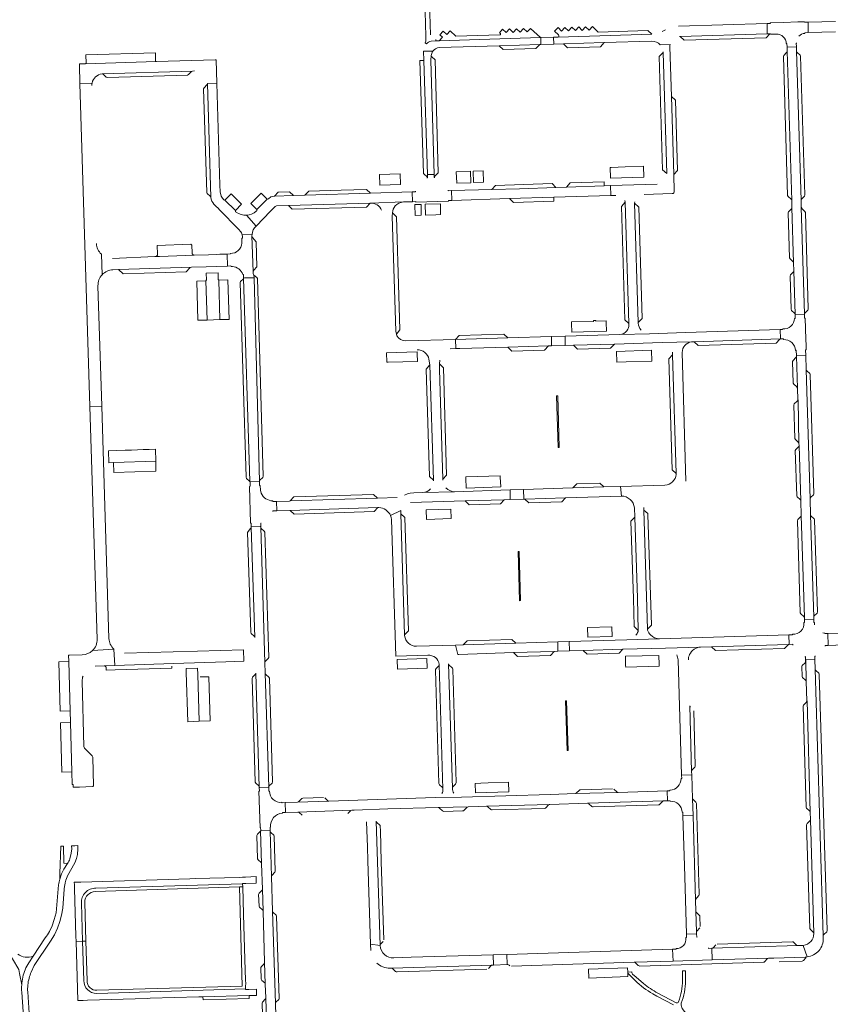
# Model space of a CAD drawing. Header units: metres. Extents: x 166325 to 190320, y 381923 to 404576.
# Tile 348 of 656: x 173929 to 174343, y 389136 to 389639. Entities that reach past the tile are written whole.
import ezdxf

# ---------------------------------------------------------------- set-up
doc = ezdxf.new("R2010")
doc.units = ezdxf.units.M
for name, color, linetype, lineweight in [('B-WE-VH-VERHARDING_ASFALT-GV', 8, 'Continuous', 18), ('B-WE-VH-VERHARDING_BETONSTRAATSTEEN-GV', 8, 'Continuous', 18), ('B-WE-VH-VERHARDING_FUNDERING_ZAND-GV', 8, 'Continuous', 18)]:
    doc.layers.add(name, color=color, linetype=linetype, lineweight=lineweight)

msp = doc.modelspace()

# ---------------------------------------------------------------- linework, layer by layer
at = {"layer": 'B-WE-VH-VERHARDING_ASFALT-GV', "flags": 128}
for points in [[(174137.524, 389658.59), (174137.422, 389661.631), (174137.072, 389672.112), (174134.792, 389672.127), (174135.008, 389666.084), (174135.016, 389665.847), (174135.246, 389659.422), (174135.251, 389659.26), (174135.315, 389657.478), (174135.36, 389656.214), (174135.887, 389636.69), (174135.924, 389635.309), (174136.015, 389631.928), (174136.076, 389629.676), (174136.101, 389628.735), (174136.111, 389627.912), (174135.755, 389627.017), (174136.306, 389626.513)], [(174138.339, 389631.173), (174137.524, 389658.59)], [(174258.481, 389633.8), (174256.698, 389632.848)], [(174310.498, 389631.701), (174310.383, 389636.94), (174265.193, 389635.582)], [(174345.29, 389638.047), (174331.284, 389637.62), (174331.434, 389632.324), (174345.374, 389632.782)], [(174194.773, 389629.765), (174194.627, 389629.76), (174142.755, 389628.136), (174141.217, 389628.083), (174138.801, 389628.019)], [(174138.801, 389628.019), (174141.217, 389628.083), (174141.179, 389628.825)], [(174142.888, 389624.664), (174173.454, 389625.574), (174194.262, 389626.223), (174194.836, 389626.244), (174194.773, 389629.765)], [(174251.517, 389631.432), (174203.634, 389629.985), (174201.327, 389629.925), (174201.429, 389626.435), (174206.312, 389626.59), (174227.121, 389627.217), (174251.563, 389627.921)], [(174265.568, 389630.331), (174266.023, 389630.356), (174310.498, 389631.701)], [(174262.65, 389559.853), (174261.461, 389599.713), (174260.709, 389625.034), (174260.745, 389625.648), (174260.851, 389626.254), (174255.799, 389626.033)], [(174255.799, 389626.033), (174260.851, 389626.254)], [(174024.446, 389606.285), (174029.214, 389606.495), (174028.854, 389618.433), (174028.416, 389618.419), (173998.487, 389617.479), (173961.965, 389616.358), (173961.955, 389616.358), (173959.026, 389616.294), (173959.033, 389615.695), (173959.321, 389606.37), (173965.499, 389606.562)], [(174134.886, 389622.827), (174139.597, 389622.747)], [(174139.597, 389622.747), (174134.886, 389622.827), (174135.017, 389618.145), (174136.865, 389559.746), (174140.318, 389559.893), (174138.626, 389618.315), (174138.731, 389620.539)], [(174257.265, 389622.527), (174257.285, 389622.134), (174259.137, 389560.318)], [(173970.641, 389611.251), (174016.848, 389612.665)], [(174016.848, 389612.665), (174017.828, 389612.712)], [(173965.499, 389606.562), (173959.321, 389606.37), (173964.427, 389441.332), (173970.443, 389441.495), (173968.525, 389502.968)], [(174029.214, 389606.495), (174024.446, 389606.285), (174026.236, 389548.097)], [(174039.152, 389540.535), (174038.815, 389540.79), (174038.706, 389541.374), (174033.418, 389546.731), (174032.867, 389546.838), (174032.078, 389547.76), (174031.47, 389548.812), (174030.892, 389550.98), (174030.787, 389554.437), (174029.214, 389606.495)], [(174262.9, 389551.109), (174262.65, 389559.853)], [(174254.168, 389554.849), (174230.449, 389554.122), (174230.603, 389549.08), (174233.085, 389549.156)], [(174124.588, 389545.795), (174129.176, 389545.924), (174129.02, 389550.948), (174107.833, 389550.277), (174074.25, 389549.241), (174068.45, 389549.078), (174058.686, 389548.783), (174057.525, 389548.512), (174056.894, 389548.364), (174055.612, 389547.334), (174055.033, 389547.2), (174049.746, 389541.874), (174049.611, 389541.287), (174049.337, 389541.035)], [(174247.496, 389549.594), (174261.952, 389550.067)], [(174027.747, 389544.69), (174028.645, 389543.773), (174030.184, 389542.202), (174030.267, 389542.117), (174040.59, 389531.578), (174041.227, 389530.928)], [(174044.389, 389539.012), (174049.267, 389533.487), (174056.668, 389541.128), (174056.771, 389541.234), (174057.862, 389542.36), (174059.034, 389543.552), (174059.727, 389543.838), (174065.837, 389544.012), (174107.654, 389545.255), (174107.709, 389545.256), (174124.588, 389545.795)], [(174124.588, 389545.795), (174107.709, 389545.256)], [(174237.631, 389546.475), (174237.864, 389545.731), (174239.763, 389483.686), (174239.786, 389483.115)], [(174244.565, 389483.823), (174244.545, 389484.249), (174242.684, 389545.193), (174242.746, 389545.852)], [(174049.267, 389533.487), (174044.389, 389539.012)], [(174121.185, 389477.473), (174120.968, 389478.171), (174120.774, 389479.775), (174118.905, 389538.459), (174119.025, 389540.254)], [(174042.263, 389528.922), (174047.228, 389529.115)], [(173970.667, 389508.626), (173970.239, 389519.079)], [(174034.469, 389519.155), (174030.755, 389519.038), (174029.255, 389518.991), (174024.921, 389518.855), (174017.694, 389518.628), (174000.021, 389517.967), (173997.969, 389517.883), (173997.5, 389517.864), (173975.892, 389516.981)], [(173976.18, 389511.119), (173978.953, 389511.209), (174016.333, 389512.516), (174023.753, 389512.726), (174034.714, 389513.037), (174034.469, 389519.155)], [(174235.182, 389477.998), (174250.252, 389478.444)], [(174151.174, 389475.609), (174125.759, 389474.881)], [(174148.435, 389470.773), (174151.311, 389470.856), (174151.174, 389475.609)], [(174271.728, 389474.375), (174256.817, 389473.918)], [(174262.075, 389469.131), (174262.123, 389467.735), (174263.953, 389407.068), (174263.973, 389406.636)], [(174268.894, 389403.111), (174266.998, 389468.915)], [(174137.631, 389465.473), (174138.091, 389462.575), (174139.972, 389403.658), (174139.985, 389403.248)], [(174144.753, 389403.74), (174144.733, 389404.154), (174143.016, 389460.247), (174143.084, 389463.071), (174143.134, 389464.977)], [(173970.443, 389441.495), (173964.427, 389441.332), (173968.104, 389322.471)], [(173974.148, 389322.764), (173971.154, 389418.723), (173970.443, 389441.495)], [(174156.145, 389393.058), (174176.047, 389393.659), (174179.192, 389393.76), (174179.071, 389398.702), (174150.646, 389397.774), (174134.437, 389397.298), (174129.974, 389397.195), (174127.988, 389397.052), (174126.654, 389396.752), (174125.149, 389395.982)], [(174134.437, 389397.298), (174150.646, 389397.774)], [(174258.157, 389401.174), (174235.413, 389400.492), (174236.003, 389395.559)], [(174121.46, 389394.73), (174111.409, 389394.383), (174066.633, 389393.022), (174066.329, 389393.013), (174059.77, 389392.823), (174059.869, 389388.008), (174066.596, 389388.234), (174066.777, 389388.24), (174111.579, 389389.623), (174111.996, 389389.637)], [(174128.2, 389392.224), (174156.145, 389393.058)], [(174125.208, 389324.248), (174125.195, 389324.663), (174123.264, 389386.508), (174123.254, 389386.937), (174123.252, 389387.563), (174123.328, 389388.184), (174117.999, 389385.574), (174118.329, 389384.605), (174118.507, 389383.596), (174120.698, 389313.738), (174137.003, 389314.222)], [(174117.999, 389385.574), (174123.328, 389388.184)], [(174242.625, 389389.584), (174242.77, 389384.689), (174244.242, 389343.431), (174244.509, 389326.898), (174244.46, 389326.387)], [(174249.358, 389326.986), (174249.323, 389327.537), (174247.444, 389388.399), (174247.404, 389389.712)], [(174051.665, 389379.679), (174051.661, 389380.001), (174051.47, 389379.994), (174047.038, 389379.849), (174046.836, 389379.843), (174046.841, 389379.683), (174048.639, 389323.341)], [(174049.199, 389305.105), (174050.931, 389246.803), (174050.936, 389246.611), (174051.175, 389246.618), (174055.551, 389246.751), (174055.766, 389246.761), (174055.763, 389246.817), (174053.971, 389305.075), (174053.826, 389310.434), (174051.665, 389379.679)], [(174238.759, 389322.077), (174255.472, 389322.592)], [(173967.005, 389308.644), (173971.63, 389308.887), (173977.202, 389309.049), (173976.592, 389317.341), (173965.738, 389316.603)], [(173965.738, 389316.603), (173976.592, 389317.341)], [(173976.592, 389317.341), (173977.202, 389309.049), (174007.119, 389309.918), (174033.885, 389310.827), (174043.124, 389311.116), (174042.854, 389317.058)], [(174042.854, 389317.058), (174019.334, 389316.263), (173982.148, 389315.225)], [(174042.854, 389317.058), (174043.124, 389311.116)], [(174152.342, 389314.663), (174151.207, 389319.441), (174131.275, 389318.835)], [(174276.413, 389318.424), (174258.398, 389317.903)], [(173960.503, 389314.487), (173954.029, 389314.288), (173953.48, 389314.271), (173953.57, 389311.03), (173954.275, 389285.78), (173954.44, 389279.846), (173955.142, 389254.676), (173955.325, 389248.122), (173955.847, 389248.135), (173955.913, 389246.765), (173959.009, 389246.864), (173962.261, 389246.967), (173965.844, 389247.082), (173966.275, 389247.535), (173965.861, 389262.101), (173965.558, 389262.824), (173961.652, 389266.683), (173961.267, 389267.573), (173960.397, 389301.04)], [(174264.881, 389311.946), (174266.702, 389252.978), (174271.887, 389253.147), (174271.819, 389254.878), (174270.835, 389288.336)], [(174334.952, 389307.101), (174334.815, 389312.094), (174330.215, 389311.951), (174330.374, 389300.824), (174330.656, 389290.844), (174330.866, 389290.867), (174332.404, 389233.967), (174332.526, 389230.328), (174334.279, 389172.082)], [(174142.892, 389309.525), (174144.796, 389245.884)], [(174149.568, 389246.24), (174147.69, 389309.896)], [(174339.106, 389169.614), (174339.103, 389170.847), (174334.952, 389307.101)], [(174140.749, 389241.502), (174154.191, 389241.672)], [(174116.646, 389235.693), (174099.35, 389235.103)], [(174105.793, 389229.046), (174106.18, 389216.359), (174106.401, 389209.114), (174107.757, 389166.598), (174112.626, 389165.903), (174111.329, 389208.745)], [(174111.329, 389208.745), (174110.664, 389229.505)], [(173934.39, 389152.369), (173935.95, 389155.65), (173944.31, 389168.2), (173946.235, 389171.4), (173947.85, 389174.855), (173949.045, 389178.16), (173949.915, 389181.505), (173950.53, 389185.085), (173951.328, 389194.746), (173951.45, 389196.22), (173951.567, 389196.779), (173951.808, 389197.928), (173952.09, 389199.275), (173952.764, 389201.045), (173952.92, 389201.455), (173956.67, 389208.175), (173957.5, 389210.36), (173957.98, 389212.45), (173958.266, 389215.296), (173958.15, 389216.953), (173956.762, 389216.915), (173955.012, 389216.868), (173955.17, 389215.375), (173954.845, 389213.025), (173954.134, 389210.174)], [(173952.935, 389207.875), (173951.12, 389204.88), (173949.92, 389202.53), (173948.97, 389199.869)], [(173948.38, 389196.95), (173947.12, 389182.675), (173946.2, 389179.165), (173945.055, 389175.955), (173943.679, 389173.019)], [(173941.605, 389169.865), (173935.422, 389160.53), (173933.148, 389157.098)], [(174112.626, 389165.903), (174107.757, 389166.598), (174107.858, 389163.413)], [(174328.846, 389165.98), (174330.79, 389160.09)], [(174117.807, 389154.307), (174118.302, 389154.329), (174118.426, 389154.334), (174170.068, 389155.943), (174170.583, 389155.958), (174170.426, 389161.161)], [(174170.426, 389161.161), (174128.554, 389159.892), (174119.689, 389159.609)], [(174262.125, 389164.034), (174177.371, 389161.371), (174177.529, 389156.168), (174177.969, 389156.181), (174178.293, 389156.127), (174178.607, 389155.955), (174179.027, 389155.624)], [(174179.734, 389155.36), (174242.415, 389157.351), (174262.337, 389157.94), (174262.125, 389164.034)], [(174247.212, 389146.475), (174243.53, 389149.684), (174241.633, 389151.339), (174241.432, 389151.582), (174241.324, 389151.9), (174241.274, 389152.217), (174241.235, 389152.469), (174239.192, 389152.353), (174239.205, 389151.875), (174242.454, 389148.512), (174242.949, 389148.064)], [(174268.682, 389147.911), (174268.715, 389152.026), (174268.73, 389152.407), (174268.753, 389152.974), (174267.149, 389152.944), (174267.146, 389152.298), (174267.144, 389152.045), (174267.205, 389148.006)], [(173929.555, 389142.13), (173931.137, 389119.528), (173931.413, 389115.582), (173932.092, 389105.885), (173941.216, 388975.54), (173944.469, 388975.819), (173944.242, 388978.218), (173943.518, 388985.879), (173943.337, 388987.797), (173943.016, 388991.189), (173942.865, 388992.788), (173942.751, 388994), (173942.672, 388995.199), (173942.429, 388998.907), (173942.366, 388999.862), (173941.929, 389006.523), (173941.854, 389007.666), (173941.615, 389011.312), (173941.539, 389012.468), (173941.282, 389016.388), (173941.173, 389018.04), (173940.954, 389021.372), (173940.876, 389022.572), (173939.507, 389043.421)], [(173939.507, 389043.421), (173939.396, 389045.11), (173939.204, 389048.043), (173939.192, 389048.208), (173934.883, 389108.96), (173934.726, 389111.174), (173933.876, 389123.162), (173932.6, 389142.19)], [(174252.004, 389141.22), (174254.028, 389140.129), (174262.545, 389135.541)], [(174263.85, 389136.599), (174254.567, 389141.615)], [(174282.301, 389114.08), (174276.672, 389121.317), (174267.001, 389133.751), (174266.5, 389135.495), (174266.541, 389136.488)]]:
    msp.add_lwpolyline(points, dxfattribs=at)
at = {"layer": 'B-WE-VH-VERHARDING_ASFALT-GV'}
for points in [[(174136.306, 389626.513, -0.140234), (174138.801, 389628.019)], [(174139.597, 389622.747, -0.2104856), (174142.888, 389624.664)], [(174251.563, 389627.921, -0.2115773), (174255.799, 389626.033)], [(174138.731, 389620.539, -0.1276245), (174139.597, 389622.747)], [(173965.499, 389606.562, -0.3140102), (173970.641, 389611.251)], [(173965.35, 389605.371, -0.0493641), (173965.499, 389606.562)], [(174026.236, 389548.097, 0.147436), (174027.747, 389544.69)], [(174261.952, 389550.067, 0.4492795), (174262.9, 389551.109)], [(174107.709, 389545.256, -0.3122815), (174113.446, 389541.516)], [(174119.025, 389540.254, -0.1692055), (174120.397, 389543.776)], [(174120.397, 389543.776, -0.1806377), (174124.588, 389545.795)], [(174044.389, 389539.012, -0.1709363), (174039.152, 389540.535)], [(174049.337, 389541.035, -0.167476), (174044.389, 389539.012)], [(174047.228, 389529.115, -0.1684586), (174049.267, 389533.487)], [(174041.227, 389530.928, -0.1061993), (174042.263, 389528.922)], [(173970.239, 389519.079, -0.2000734), (173967.754, 389524.568)], [(173968.525, 389502.968, -0.1986847), (173970.667, 389508.626)], [(173970.667, 389508.626, -0.1986103), (173976.18, 389511.119)], [(174239.786, 389483.115, -0.160537), (174238.715, 389480.019)], [(174245.98, 389480.343, -0.1709838), (174244.565, 389483.823)], [(174125.759, 389474.881, -0.2845791), (174121.185, 389477.473)], [(174238.715, 389480.019, -0.2027649), (174235.182, 389477.998)], [(174266.998, 389468.915, -0.3655265), (174271.728, 389474.375)], [(174131.615, 389470.265, -0.3602389), (174137.631, 389465.473)], [(174263.973, 389406.636, -0.3716137), (174258.157, 389401.174)], [(174138.456, 389399.159, -0.198713), (174134.437, 389397.298)], [(174150.646, 389397.774, -0.2095778), (174146.285, 389399.743)], [(174236.003, 389395.559, -0.374417), (174242.625, 389389.584)], [(174111.996, 389389.637, -0.2937378), (174117.999, 389385.574)], [(174244.46, 389326.387, -0.0886444), (174243.36, 389324.421)], [(174250.807, 389324.645, -0.1049148), (174249.358, 389326.986)], [(173968.104, 389322.471, -0.216424), (173965.738, 389316.603)], [(173976.592, 389317.341, -0.1984194), (173974.148, 389322.764)], [(174131.275, 389318.835, -0.392034), (174125.208, 389324.248)], [(174255.472, 389322.592, -0.1991552), (174250.807, 389324.645)], [(173965.738, 389316.603, -0.1910749), (173960.503, 389314.487)], [(174270.755, 389314.538, -0.2757459), (174276.413, 389318.424)], [(174137.003, 389314.222, -0.3981513), (174142.892, 389309.525)], [(174264.239, 389314.374, -0.1004416), (174264.881, 389311.946)], [(174270.145, 389311.842, -0.1046149), (174270.755, 389314.538)], [(173960.397, 389301.04, -0.080608), (173960.893, 389303.546)], [(174144.796, 389245.884, -0.1477275), (174144.185, 389243.522)], [(174150.401, 389243.712, -0.1436374), (174149.568, 389246.24)], [(173954.134, 389210.174, -0.0660818), (173952.935, 389207.875)], [(173948.97, 389199.869, 0.0348359), (173948.38, 389196.95)], [(173943.679, 389173.019, -0.0305645), (173941.605, 389169.865)], [(174334.279, 389172.082, -0.3771855), (174328.846, 389165.98)], [(174119.689, 389159.609, -0.4105562), (174112.626, 389165.903)], [(174336.936, 389163.406, 0.1804047), (174339.106, 389169.614)], [(174330.79, 389160.09, 0.1759563), (174336.936, 389163.406)], [(173933.148, 389157.098, 0.091233), (173930.115, 389149.729)], [(174110.932, 389156.966, 0.1950602), (174117.807, 389154.307)], [(173933.33, 389149.253, -0.0320907), (173934.39, 389152.369)], [(173929.558, 389145.756, 0.0339217), (173929.555, 389142.13)], [(173932.6, 389142.19, -0.0809837), (173933.33, 389149.253)], [(174242.949, 389148.064, 0.0637456), (174252.004, 389141.22)], [(174254.567, 389141.615, -0.0434798), (174247.212, 389146.475)], [(174267.205, 389148.006, -0.09082), (174265.101, 389137.214)], [(174266.541, 389136.488, 0.0879805), (174268.682, 389147.911)], [(174265.101, 389137.214, -0.3860083), (174263.85, 389136.599)]]:
    msp.add_lwpolyline(points, format="xyb", dxfattribs=at)
at = {"layer": 'B-WE-VH-VERHARDING_ASFALT-GV', "flags": 128}
for points in [[(174325.435, 389622.888), (174325.353, 389625.087), (174320.567, 389624.917), (174320.652, 389622.771), (174322.956, 389546.555), (174323.06, 389542.945), (174323.925, 389514.676), (174324.045, 389510.596), (174324.69, 389488.333), (174324.915, 389488.338), (174329.27, 389488.434), (174329.482, 389488.439), (174327.854, 389543.07), (174327.758, 389546.644)], [(174230.449, 389554.122), (174227.095, 389554.019), (174207.9, 389553.432), (174202.463, 389553.239), (174183.874, 389552.456), (174169.717, 389552.216), (174149.178, 389551.571), (174149.354, 389546.536), (174178.724, 389547.477), (174201.379, 389548.188), (174230.603, 389549.08)], [(174030.294, 389505.787), (174029.969, 389506.211), (174029.884, 389509.609), (174023.847, 389509.416), (174023.992, 389506.007), (174023.672, 389505.581), (174024.236, 389485.476), (174030.863, 389485.683)], [(174048.239, 389507.097), (174047.69, 389507.081), (174043.307, 389506.951), (174042.935, 389506.94), (174046.095, 389402.991), (174046.207, 389402.829), (174050.807, 389402.962), (174051, 389402.968)], [(174317.089, 389480.586), (174268.643, 389479.033), (174250.252, 389478.444), (174235.182, 389477.998), (174207.179, 389477.199), (174207.299, 389472.474), (174211.508, 389472.598), (174232.381, 389473.194), (174256.817, 389473.918), (174271.728, 389474.375), (174273.13, 389474.407), (174317.204, 389475.8)], [(174200.166, 389477.008), (174177.956, 389476.362), (174151.174, 389475.609), (174151.311, 389470.856), (174153.37, 389470.916), (174177.905, 389471.625), (174198.7, 389472.215), (174200.286, 389472.269)], [(174330.31, 389460.232), (174330.108, 389467.316), (174325.54, 389467.241), (174325.34, 389467.237), (174325.348, 389466.987), (174325.859, 389450.73), (174326.021, 389444.733), (174326.206, 389444.725), (174326.678, 389422.428), (174326.738, 389421.44), (174327.579, 389393.125), (174327.782, 389385.628), (174329.42, 389333.491), (174329.448, 389332.488), (174329.648, 389332.493), (174334.032, 389332.606), (174334.244, 389332.612), (174334.216, 389333.624), (174332.563, 389385.966), (174332.318, 389394.011)], [(174235.413, 389400.492), (174227.007, 389400.24), (174211.179, 389399.722), (174185.894, 389398.911), (174186.02, 389393.969), (174186.668, 389393.977), (174207.466, 389394.631), (174236.003, 389395.559)], [(174321.262, 389319.782), (174321.598, 389319.78), (174321.413, 389324.569), (174255.472, 389322.592), (174238.759, 389322.077), (174209.247, 389321.206), (174209.389, 389316.424), (174216.428, 389316.648), (174236.726, 389317.248), (174258.398, 389317.903), (174276.413, 389318.424), (174281.9, 389318.601)], [(174203.416, 389321.025), (174182.02, 389320.367), (174155.162, 389319.561), (174151.207, 389319.441), (174152.342, 389314.663), (174152.853, 389314.677), (174180.816, 389315.574), (174201.668, 389316.192), (174203.531, 389316.252)], [(174019.524, 389304.339), (174019.43, 389307.548), (174013.542, 389307.389), (174013.612, 389305.403), (174014.502, 389280.271), (174020.221, 389280.466)], [(174257.669, 389239.875), (174259.449, 389239.9), (174259.276, 389244.935), (174234.314, 389244.137), (174212.68, 389243.538), (174199.521, 389243.068), (174154.191, 389241.672), (174140.749, 389241.502), (174086.549, 389239.675), (174070.403, 389239.1), (174064.141, 389238.919), (174064.305, 389233.894), (174070.611, 389234.125), (174098.273, 389235.071), (174099.35, 389235.103), (174116.646, 389235.693), (174142.367, 389236.38), (174157.644, 389236.747), (174162.806, 389236.916), (174167.013, 389237.054), (174199.46, 389238.022), (174218.65, 389238.65)], [(174272.528, 389232.43), (174267.318, 389232.259), (174268.104, 389206.791), (174269.141, 389171.657), (174274.359, 389171.834), (174274.313, 389172.868), (174273.991, 389183.409), (174273.834, 389189.026)], [(174057.708, 389183.494), (174057.168, 389201.172), (174056.477, 389224.355), (174056.473, 389224.704), (174056.263, 389224.698), (174051.846, 389224.557), (174051.527, 389224.546), (174052.149, 389207.624), (174052.54, 389194.749), (174052.9, 389183.467), (174053.672, 389157.419), (174054.023, 389146.117), (174054.262, 389139.163), (174056.91, 389051.861), (174056.934, 389050.933), (174057.133, 389050.938), (174061.605, 389051.061), (174061.793, 389051.066), (174061.699, 389053.061), (174059.924, 389111.132), (174059.14, 389136.24)], [(174328.846, 389165.98), (174326.043, 389165.862), (174282.217, 389164.533), (174282.329, 389158.544), (174311.077, 389159.429), (174313.77, 389159.526), (174329.884, 389159.973), (174330.79, 389160.09)]]:
    msp.add_lwpolyline(points, close=True, dxfattribs=at)
at = {"layer": 'B-WE-VH-VERHARDING_BETONSTRAATSTEEN-GV', "flags": 128}
for points in [[(174173.778, 389631.1), (174151.389, 389630.408), (174148.508, 389633.235), (174146.777, 389631.38), (174144.938, 389633.124), (174143.141, 389631.253), (174144.492, 389630.024), (174142.755, 389628.136), (174194.627, 389629.76), (174189.559, 389634.48), (174187.831, 389632.627), (174185.999, 389634.389), (174184.284, 389632.516), (174182.429, 389634.269)], [(174182.429, 389634.269), (174180.697, 389632.412), (174178.85, 389634.155), (174177.121, 389632.297), (174175.269, 389634.038), (174173.627, 389632.265), (174174.104, 389631.87)], [(174331.434, 389632.324), (174331.284, 389637.62), (174329.494, 389637.641), (174329.487, 389637.858), (174326.063, 389637.755), (174318.761, 389637.53), (174312.027, 389637.311), (174312.05, 389637.015), (174310.383, 389636.94), (174310.498, 389631.701), (174311.761, 389631.73), (174312.172, 389631.739), (174312.191, 389631.45), (174315.123, 389631.53)], [(174329.657, 389631.903), (174329.647, 389632.204), (174331.434, 389632.324)], [(174320.148, 389626.707), (174320.464, 389626.727), (174320.567, 389624.917), (174325.353, 389625.087), (174325.318, 389626.917), (174325.619, 389626.927)], [(174140.7, 389558.225), (174140.364, 389558.218), (174140.345, 389558.625), (174140.318, 389559.893), (174136.865, 389559.746), (174136.917, 389558.493), (174136.924, 389558.073), (174136.59, 389558.059)], [(174130.7, 389551.303), (174130.689, 389551.01), (174129.02, 389550.948), (174129.176, 389545.924), (174130.911, 389545.95), (174130.908, 389545.661), (174147.674, 389546.176), (174147.692, 389546.483), (174149.354, 389546.536), (174149.178, 389551.571), (174147.496, 389551.517), (174147.477, 389551.82)], [(174047.191, 389528.531), (174047.228, 389529.115), (174042.263, 389528.922), (174042.412, 389528.14), (174042.443, 389527.345), (174042.431, 389527.344), (174042.092, 389527.34), (174042.056, 389525.38), (174042.045, 389524.787)], [(174042.512, 389508.736), (174042.805, 389508.757), (174042.935, 389506.94), (174043.307, 389506.951), (174047.69, 389507.081), (174048.239, 389507.097), (174048.196, 389508.465), (174047.854, 389509.205), (174047.798, 389510.164), (174047.191, 389528.531)], [(174016.48, 389523.78), (174016.037, 389524.224), (173998.74, 389523.555), (173998.923, 389519.103)], [(174016.618, 389519.791), (174016.48, 389523.78)], [(173997.969, 389517.883), (174000.021, 389517.967), (174017.694, 389518.628)], [(174036.209, 389519.514), (174036.185, 389519.209), (174034.469, 389519.155), (174034.714, 389513.037), (174036.471, 389513.087), (174036.497, 389512.758), (174037.272, 389512.744)], [(174329.482, 389488.439), (174329.27, 389488.434), (174324.915, 389488.338), (174324.69, 389488.333), (174324.741, 389486.323), (174324.449, 389486.326)], [(174324.928, 389469.986), (174325.254, 389470.01), (174325.34, 389467.237), (174325.54, 389467.241), (174330.108, 389467.316), (174330.024, 389470.236), (174330.349, 389470.235), (174330.276, 389472.428), (174330.19, 389475.712), (174329.873, 389486.443), (174329.569, 389486.412), (174329.482, 389488.439)], [(174318.341, 389480.948), (174318.336, 389480.625), (174317.089, 389480.586), (174317.204, 389475.8), (174318.774, 389475.811), (174318.776, 389475.491)], [(174051.973, 389396.97), (174051.557, 389398.609), (174051.363, 389400.91), (174051.09, 389400.937), (174051, 389402.968), (174050.807, 389402.962), (174046.207, 389402.829), (174046.245, 389400.549), (174045.972, 389400.51), (174046.475, 389381.689), (174046.764, 389381.691), (174046.836, 389379.843), (174047.038, 389379.849), (174051.47, 389379.994), (174051.661, 389380.001), (174051.644, 389381.727), (174051.938, 389381.718)], [(174059.77, 389392.823), (174057.8, 389392.774), (174057.787, 389393.09)], [(174057.885, 389387.635), (174057.886, 389387.93), (174059.869, 389388.008), (174059.77, 389392.823)], [(174334.659, 389329.683), (174334.586, 389331.029), (174334.289, 389331.022), (174334.244, 389332.612), (174334.032, 389332.606), (174329.648, 389332.493), (174329.448, 389332.488), (174329.492, 389330.898), (174329.192, 389330.89)], [(174323.364, 389325.02), (174323.378, 389324.668), (174321.413, 389324.569), (174321.598, 389319.78), (174323.455, 389319.814), (174323.468, 389319.431)], [(174341.431, 389325.335), (174339.818, 389325.298), (174339.825, 389325.562), (174338.784, 389325.638)], [(174340.002, 389318.921), (174340.016, 389319.222), (174341.588, 389319.269), (174341.431, 389325.335)], [(174350.322, 389325.538), (174341.431, 389325.335), (174341.588, 389319.269), (174349.466, 389319.509)], [(174329.645, 389313.479), (174329.956, 389313.498), (174330.008, 389311.945), (174330.215, 389311.951), (174334.815, 389312.094), (174334.77, 389313.722), (174335.087, 389313.689)], [(174007.119, 389309.918), (173977.202, 389309.049), (173971.63, 389308.887)], [(173972.758, 389307.652), (173972.784, 389306.642), (173977.269, 389306.774), (174006.295, 389307.627), (174006.235, 389308.643)], [(174142.892, 389309.525), (174142.818, 389309.131), (174142.614, 389308.819), (174141.227, 389307.374), (174141.04, 389307.013), (174140.976, 389306.647), (174142.72, 389248.706)], [(174143.048, 389247.998), (174144.473, 389246.603), (174144.71, 389246.263), (174144.796, 389245.884), (174142.892, 389309.525)], [(174147.69, 389309.896), (174149.568, 389246.24), (174149.653, 389246.634), (174149.848, 389246.962), (174151.23, 389248.433), (174151.488, 389249.16), (174149.759, 389307.152)], [(174149.435, 389307.852), (174147.997, 389309.22), (174147.776, 389309.527), (174147.69, 389309.896)], [(174019.524, 389304.339), (174020.221, 389280.466), (174025.789, 389280.656), (174025.114, 389303.252)], [(174025.114, 389303.252), (174020.798, 389303.105)], [(174270.835, 389288.336), (174271.819, 389254.878), (174271.891, 389255.289), (174272.077, 389255.606), (174273.426, 389257.021), (174273.604, 389257.306), (174273.692, 389257.736), (174272.873, 389285.751)], [(174271.887, 389253.147), (174266.702, 389252.978), (174266.74, 389251.308), (174266.442, 389251.3)], [(174266.961, 389233.979), (174267.264, 389233.989), (174267.318, 389232.259), (174272.528, 389232.43), (174272.276, 389240.799), (174271.887, 389253.147)], [(174056.155, 389244.824), (174055.857, 389244.799), (174055.766, 389246.761), (174055.551, 389246.751), (174051.175, 389246.618), (174050.936, 389246.611), (174050.983, 389244.78), (174050.684, 389244.767), (174051.423, 389226.13), (174051.616, 389226.147), (174051.661, 389224.897), (174051.527, 389224.546), (174051.846, 389224.557), (174056.263, 389224.698), (174056.473, 389224.704), (174056.452, 389226.374), (174056.732, 389226.399)], [(174231.416, 389246.043), (174215.087, 389245.54), (174214.677, 389245.451), (174212.68, 389243.538)], [(174212.68, 389243.538), (174234.314, 389244.137), (174233.912, 389244.211), (174233.599, 389244.408), (174232.13, 389245.776)], [(174083.661, 389241.554), (174073.155, 389241.22), (174072.742, 389241.091), (174072.464, 389240.906), (174071.094, 389239.438), (174070.86, 389239.251), (174070.403, 389239.1)], [(174070.403, 389239.1), (174086.549, 389239.675), (174086.148, 389239.756), (174085.833, 389239.956), (174084.386, 389241.333)], [(174260.754, 389245.271), (174260.764, 389244.982), (174259.276, 389244.935), (174259.449, 389239.9), (174260.94, 389239.92), (174260.939, 389239.615)], [(174272.276, 389240.799), (174272.528, 389232.43), (174273.834, 389189.026), (174274.021, 389189.645), (174274.538, 389190.275), (174275.477, 389191.398)], [(174273.984, 389239.203), (174272.276, 389240.799)], [(174064.141, 389238.919), (174062.556, 389238.873), (174062.481, 389238.871), (174062.471, 389239.089)], [(174062.765, 389233.537), (174062.753, 389233.837), (174064.305, 389233.894), (174064.141, 389238.919)], [(174199.46, 389238.022), (174167.013, 389237.054), (174167.411, 389236.994), (174167.762, 389236.81), (174169.227, 389235.431)], [(174169.926, 389235.17), (174196.696, 389235.948), (174197.084, 389236.05), (174197.381, 389236.263), (174198.766, 389237.722), (174199.098, 389237.94), (174199.46, 389238.022)], [(174275.712, 389192.121), (174274.31, 389238.497)], [(174098.273, 389235.071), (174070.611, 389234.125), (174071.024, 389234.044), (174071.315, 389233.852), (174072.789, 389232.497)], [(174096.193, 389233.296), (174097.582, 389234.735)], [(174113.285, 389208.762), (174112.818, 389224.608), (174112.755, 389226.749), (174112.628, 389227.175), (174112.441, 389227.461), (174110.962, 389228.776), (174110.738, 389229.158), (174110.664, 389229.505), (174111.329, 389208.745), (174112.626, 389165.903), (174112.691, 389166.303), (174112.86, 389166.634), (174114.258, 389168.056)], [(174114.51, 389168.789), (174113.285, 389208.762)], [(174042.443, 389197.489), (174042.438, 389197.655), (174043.637, 389197.669), (174044.007, 389197.673), (174049.382, 389197.735), (174049.279, 389201.188), (174043.916, 389200.899), (174043.566, 389200.88), (174042.368, 389200.815), (174040.584, 389200.757), (174018.119, 389200.084), (174015.465, 389200.005), (173959.688, 389198.335), (173957.78, 389198.277), (173956.434, 389198.236), (173956.472, 389196.893), (173956.527, 389194.943), (173957.212, 389170.707), (173957.3, 389168.027), (173960.666, 389168.128), (173960.072, 389187.594)], [(173967.111, 389193.485), (174040.748, 389195.837)], [(173967.476, 389195.199), (174042.443, 389197.489)], [(174040.748, 389195.837), (174042.494, 389195.899), (174042.443, 389197.489), (173967.476, 389195.199)], [(174043.411, 389164.792), (174043.099, 389175.919), (174042.946, 389181.871), (174042.494, 389195.899), (174040.748, 389195.837), (174042.169, 389145.169), (173967.939, 389143.04)], [(173960.072, 389187.594), (173960.666, 389168.128), (173962.38, 389168.179), (173961.776, 389188.044)], [(174273.991, 389183.409), (174274.313, 389172.868), (174274.55, 389173.331), (174275.965, 389174.979)], [(174276.205, 389175.717), (174276.04, 389180.723), (174275.964, 389181.083), (174275.739, 389181.412), (174274.307, 389182.711), (174274.106, 389182.986), (174273.991, 389183.409)], [(174274.359, 389171.834), (174269.141, 389171.657), (174269.191, 389169.977), (174268.919, 389169.955)], [(174274.737, 389170.142), (174274.434, 389170.129), (174274.359, 389171.834)], [(173961.279, 389148.026), (173960.666, 389168.128), (173957.3, 389168.027), (173958.288, 389137.781), (173960.951, 389137.91), (173963.247, 389137.964), (173993.69, 389138.901), (173995.183, 389138.947), (174020.109, 389139.715), (174022.127, 389139.777), (174045.781, 389140.445), (174049.522, 389140.464), (174049.451, 389143.625)], [(173962.994, 389148.007), (173962.38, 389168.179), (173960.666, 389168.128), (173961.279, 389148.026)], [(174282.217, 389164.533), (174326.043, 389165.862), (174325.62, 389165.944), (174325.338, 389166.129), (174323.949, 389167.586), (174323.659, 389167.764), (174323.393, 389167.814), (174284.801, 389166.598)], [(174284.259, 389166.351), (174282.929, 389164.846), (174282.608, 389164.63), (174282.217, 389164.533)], [(173967.81, 389141.466), (173973.635, 389141.632), (174043.854, 389143.735), (174043.823, 389145.24), (174044.001, 389146.486), (174043.922, 389148.183), (174043.59, 389158.864), (174043.411, 389164.792)], [(174263.858, 389164.383), (174263.875, 389164.09), (174262.125, 389164.034), (174262.337, 389157.94), (174282.329, 389158.544), (174282.217, 389164.533), (174280.438, 389164.486), (174280.429, 389164.792)], [(174170.068, 389155.943), (174118.426, 389154.334), (174118.821, 389154.261), (174119.14, 389154.061), (174120.607, 389152.696), (174120.92, 389152.53), (174121.319, 389152.461), (174167.276, 389153.916)], [(174167.981, 389154.212), (174169.357, 389155.651), (174169.627, 389155.833), (174170.068, 389155.943)], [(174311.077, 389159.429), (174282.329, 389158.544), (174262.337, 389157.94), (174242.415, 389157.351), (174242.826, 389157.27), (174243.123, 389157.084), (174244.587, 389155.697), (174244.941, 389155.501), (174245.289, 389155.428), (174308.52, 389157.38)], [(174309.208, 389157.7), (174310.44, 389159.12), (174310.733, 389159.338), (174311.077, 389159.429)], [(174330.79, 389160.09), (174329.884, 389159.973), (174313.77, 389159.526)], [(174316.533, 389157.605), (174328.327, 389157.951), (174328.671, 389158.034), (174329.024, 389158.282), (174330.133, 389159.689), (174330.389, 389159.932), (174330.79, 389160.09)], [(174049.451, 389143.625), (174045.536, 389143.516), (174045.059, 389143.502), (174043.859, 389143.469), (174043.854, 389143.735), (173973.635, 389141.632), (173967.81, 389141.466)]]:
    msp.add_lwpolyline(points, dxfattribs=at)
for points in [[(174203.558, 389634.889), (174201.757, 389633.077), (174203.787, 389631.167), (174204.038, 389630.771), (174204.062, 389630.331), (174203.898, 389630.093), (174203.634, 389629.985), (174251.517, 389631.432), (174249.443, 389633.402), (174223.995, 389632.605), (174221.175, 389635.411), (174219.471, 389633.531), (174217.641, 389635.301), (174215.948, 389633.424), (174214.138, 389635.188), (174212.433, 389633.316), (174210.622, 389635.09), (174208.908, 389633.222), (174207.101, 389634.976), (174205.386, 389633.124)], [(174201.327, 389629.925), (174194.773, 389629.765), (174194.836, 389626.244), (174201.429, 389626.435)], [(174311.761, 389631.73), (174310.498, 389631.701), (174266.023, 389630.356), (174267.978, 389628.372), (174309.858, 389629.614)], [(174194.262, 389626.223), (174173.454, 389625.574), (174175.457, 389623.598), (174192.298, 389624.122)], [(174227.121, 389627.217), (174206.312, 389626.59), (174208.362, 389624.589), (174225.184, 389625.094)], [(173997.841, 389622.006), (173962.298, 389620.936), (173962.434, 389616.7), (173961.965, 389616.358), (173998.487, 389617.479), (173997.97, 389617.774)], [(174135.017, 389618.145), (174133.046, 389618.123), (174134.826, 389560.373), (174136.917, 389558.493), (174136.865, 389559.746)], [(174138.731, 389620.539), (174138.626, 389618.315), (174140.318, 389559.893), (174140.345, 389558.625), (174142.311, 389560.698), (174140.796, 389618.363), (174139.045, 389620.005)], [(174257.285, 389622.134), (174255.294, 389620.067), (174257.021, 389562.282), (174259.137, 389560.318)], [(174320.652, 389622.771), (174320.353, 389622.072), (174318.922, 389620.642), (174318.712, 389620.093), (174320.869, 389549.113), (174321.129, 389548.572), (174322.625, 389547.281), (174322.956, 389546.555)], [(174325.771, 389622.192), (174325.435, 389622.888), (174327.758, 389546.644), (174328.054, 389547.373), (174329.464, 389548.81), (174329.678, 389549.351), (174327.51, 389620.31), (174327.241, 389620.867)], [(174016.143, 389612.314), (174016.848, 389612.665), (173970.641, 389611.251), (173971.371, 389610.965), (173972.76, 389609.579), (173973.322, 389609.315), (174014.248, 389610.579), (174014.81, 389610.842)], [(174024.446, 389606.285), (174024.147, 389605.573), (174022.731, 389604.172), (174022.512, 389603.593), (174024.116, 389550.653), (174024.373, 389550.089), (174025.854, 389548.794), (174026.075, 389548.39), (174026.236, 389548.097)], [(174261.461, 389599.713), (174262.65, 389559.853), (174264.596, 389561.879), (174263.56, 389597.752)], [(174247.245, 389564.065), (174237.864, 389563.664), (174234.366, 389563.548), (174230.648, 389563.433), (174230.16, 389563.418), (174230.324, 389558.174), (174230.333, 389557.89), (174247.415, 389558.39), (174247.411, 389558.479)], [(174112.419, 389559.874), (174112.587, 389554.334), (174123.03, 389554.661), (174122.888, 389560.174)], [(174158.856, 389561.441), (174151.607, 389561.227), (174151.834, 389555.579), (174151.841, 389555.423), (174159.059, 389555.648)], [(174165.382, 389561.631), (174160.219, 389561.466), (174160.414, 389555.699), (174165.572, 389555.852)], [(174169.717, 389552.216), (174183.874, 389552.456), (174202.463, 389553.239), (174200.528, 389555.214), (174171.659, 389554.268)], [(174207.9, 389553.432), (174227.095, 389554.019), (174227.062, 389556.046), (174209.808, 389555.532)], [(174036.574, 389549.901), (174033.418, 389546.731), (174038.706, 389541.374), (174041.854, 389544.584)], [(174055.033, 389547.2), (174051.841, 389550.331), (174046.57, 389545.041), (174049.746, 389541.874)], [(174058.686, 389548.783), (174068.45, 389549.078), (174066.399, 389551.019), (174060.568, 389550.848)], [(174074.25, 389549.241), (174107.833, 389550.277), (174105.755, 389552.232), (174092.829, 389551.807), (174076.174, 389551.381)], [(174201.379, 389548.188), (174178.724, 389547.477), (174180.756, 389545.5), (174201.502, 389546.165)], [(174107.654, 389545.255), (174065.837, 389544.012), (174067.787, 389542.05), (174105.687, 389543.187)], [(174130.395, 389544.271), (174130.519, 389538.918), (174133.724, 389539.014), (174133.584, 389544.518), (174130.393, 389544.436)], [(174135.83, 389539.078), (174141.184, 389539.241), (174143.603, 389539.314), (174143.458, 389544.821), (174135.686, 389544.594)], [(174237.864, 389545.731), (174235.924, 389543.538), (174237.7, 389485.603), (174239.763, 389483.686)], [(174242.684, 389545.193), (174244.545, 389484.249), (174246.502, 389486.281), (174244.77, 389543.168)], [(174323.06, 389542.945), (174322.788, 389542.205), (174321.39, 389540.812), (174321.13, 389540.262), (174321.82, 389517.251), (174322.09, 389516.72), (174323.546, 389515.363), (174323.925, 389514.676)], [(174328.215, 389542.281), (174327.854, 389543.07), (174329.482, 389488.439), (174329.772, 389489.165), (174331.155, 389490.556), (174331.331, 389490.931), (174331.417, 389491.113), (174329.961, 389540.436), (174329.656, 389540.996)], [(174120.969, 389538.137), (174119.025, 389540.254), (174118.905, 389538.459), (174120.774, 389479.775), (174120.968, 389478.171), (174122.809, 389480.483), (174122.193, 389498.03)], [(174049.317, 389525.459), (174047.536, 389527.626), (174047.191, 389528.531), (174047.798, 389510.164), (174048.084, 389510.951), (174049.719, 389512.589)], [(174016.333, 389512.516), (173978.953, 389511.209), (173981.359, 389509.055), (174013.527, 389510.179), (174015.445, 389512.139)], [(174048.196, 389508.465), (174048.239, 389507.097), (174051, 389402.968), (174051.277, 389403.627), (174052.669, 389405.04), (174052.883, 389405.631), (174049.942, 389506.624), (174049.683, 389507.169)], [(174324.045, 389510.596), (174323.742, 389509.905), (174322.343, 389508.485), (174322.11, 389507.917), (174322.598, 389490.941), (174322.854, 389490.35), (174324.384, 389489.061), (174324.69, 389488.333)], [(174023.672, 389505.581), (174019.051, 389505.405), (174019.612, 389485.331), (174024.236, 389485.476)], [(174034.927, 389505.933), (174030.294, 389505.787), (174030.863, 389485.683), (174035.474, 389485.828)], [(174042.935, 389506.94), (174042.787, 389506.56), (174041.394, 389505.161), (174041.185, 389504.592), (174044.15, 389405.136), (174044.396, 389404.583), (174045.889, 389403.214), (174046.095, 389402.991)], [(174228.133, 389484.278), (174228.089, 389484.993), (174222.963, 389484.883), (174222.906, 389485.284), (174221.717, 389485.285), (174221.639, 389484.802), (174210.491, 389484.523), (174210.509, 389483.767), (174210.629, 389479.254), (174228.342, 389479.758), (174228.345, 389479.841)], [(174151.174, 389475.609), (174177.956, 389476.362), (174175.953, 389478.298), (174153.114, 389477.644)], [(174207.179, 389477.199), (174200.166, 389477.008), (174200.286, 389472.269), (174207.299, 389472.474)], [(174198.7, 389472.215), (174177.905, 389471.625), (174179.892, 389469.645), (174196.712, 389470.151)], [(174232.381, 389473.194), (174211.508, 389472.598), (174213.522, 389470.654), (174230.396, 389471.142)], [(174317.204, 389475.8), (174273.13, 389474.407), (174275.198, 389472.474), (174315.024, 389473.717), (174316.659, 389475.462)], [(174131.672, 389468.198), (174131.646, 389469.201), (174116.001, 389468.761), (174116.15, 389463.92), (174116.725, 389463.893), (174131.755, 389464.323)], [(174251.385, 389469.92), (174251.384, 389470.008), (174233.454, 389469.464), (174233.62, 389463.941), (174238.348, 389464.084), (174251.553, 389464.48)], [(174262.123, 389467.735), (174260.162, 389465.669), (174261.912, 389409.001), (174263.953, 389407.068)], [(174138.091, 389462.575), (174136.229, 389460.45), (174137.915, 389405.605), (174139.972, 389403.658)], [(174143.084, 389463.071), (174143.016, 389460.247), (174144.733, 389404.154), (174146.668, 389406.176), (174145.029, 389461.081)], [(174325.348, 389466.987), (174325.049, 389466.283), (174323.642, 389464.86), (174323.407, 389464.299), (174323.743, 389453.278), (174323.992, 389452.735), (174325.474, 389451.461), (174325.859, 389450.73)], [(174330.678, 389459.487), (174330.31, 389460.232), (174332.318, 389394.011), (174332.62, 389394.77), (174334.044, 389396.153), (174334.269, 389396.702), (174332.414, 389457.659), (174332.161, 389458.178)], [(174203.427, 389446.792), (174202.865, 389446.771), (174203.683, 389420.374), (174204.199, 389420.392)], [(174326.021, 389444.733), (174325.72, 389443.986), (174324.297, 389442.603), (174324.07, 389442.031), (174324.586, 389425.034), (174324.865, 389424.487), (174326.338, 389423.126), (174326.678, 389422.428), (174326.206, 389444.725)], [(173997.866, 389419.437), (173994.655, 389419.342), (173991.656, 389419.253), (173988.657, 389419.164), (173985.602, 389419.074), (173982.46, 389418.981), (173973.822, 389418.725), (173973.986, 389412.562), (173976.487, 389412.612), (173998.043, 389413.354)], [(174326.738, 389421.44), (174326.443, 389420.723), (174325.007, 389419.312), (174324.787, 389418.747), (174325.499, 389395.744), (174325.777, 389395.216), (174327.208, 389393.81), (174327.579, 389393.125)], [(173998.043, 389413.354), (173976.487, 389412.612), (173976.636, 389407.585), (173998.145, 389408.206), (173998.046, 389413.207)], [(174174.07, 389405.245), (174174.049, 389405.919), (174156.387, 389405.385), (174156.411, 389404.683), (174156.607, 389399.641), (174174.276, 389400.267)], [(174211.179, 389399.722), (174227.007, 389400.24), (174224.954, 389402.185), (174213.11, 389401.785)], [(174185.894, 389398.911), (174179.071, 389398.702), (174179.192, 389393.76), (174186.02, 389393.969)], [(174066.633, 389393.022), (174111.409, 389394.383), (174109.358, 389396.317), (174068.626, 389395.12)], [(174176.047, 389393.659), (174156.145, 389393.058), (174158.248, 389391.118), (174174.135, 389391.602)], [(174207.466, 389394.631), (174186.668, 389393.977), (174188.711, 389392.053), (174205.556, 389392.589)], [(174111.579, 389389.623), (174066.777, 389388.24), (174068.801, 389386.32), (174109.652, 389387.573)], [(174136.231, 389388.56), (174136.371, 389383.634), (174149.009, 389383.997), (174148.827, 389388.928)], [(174247.444, 389388.399), (174249.323, 389327.537), (174251.247, 389329.628), (174249.523, 389386.075), (174249.443, 389386.579)], [(174123.264, 389386.508), (174125.195, 389324.663), (174127.119, 389326.74), (174125.309, 389384.558)], [(174242.77, 389384.689), (174240.829, 389382.637), (174242.06, 389343.273), (174242.437, 389328.844), (174244.509, 389326.898), (174244.242, 389343.431)], [(174327.782, 389385.628), (174327.473, 389384.921), (174326.071, 389383.496), (174325.85, 389382.922), (174327.325, 389335.876), (174327.604, 389335.326), (174329.106, 389333.975), (174329.42, 389333.491)], [(174332.91, 389385.289), (174332.563, 389385.966), (174334.216, 389333.624), (174334.51, 389334.33), (174335.889, 389335.763), (174336.136, 389336.327), (174334.632, 389383.378), (174334.394, 389383.934)], [(174046.841, 389379.683), (174046.514, 389378.958), (174045.19, 389377.513), (174044.928, 389376.946), (174046.534, 389325.939), (174046.797, 389325.377), (174048.278, 389324.029), (174048.639, 389323.341)], [(174051.975, 389379.008), (174051.665, 389379.679), (174053.826, 389310.434), (174054.124, 389311.168), (174055.499, 389312.586), (174055.751, 389313.147), (174053.75, 389377.114), (174053.506, 389377.661)], [(174183.751, 389367.303), (174183.226, 389367.297), (174183.963, 389342.089), (174184.476, 389342.109)], [(174231.062, 389328.797), (174218.553, 389328.362), (174218.754, 389323.448), (174231.249, 389323.836)], [(174155.162, 389319.561), (174182.02, 389320.367), (174179.985, 389322.288), (174157.135, 389321.596)], [(174209.247, 389321.206), (174203.416, 389321.025), (174203.531, 389316.252), (174209.389, 389316.424)], [(174236.726, 389317.248), (174216.428, 389316.648), (174218.491, 389314.73), (174234.797, 389315.197)], [(174321.262, 389319.782), (174281.9, 389318.601), (174284.029, 389316.635), (174319.324, 389317.724)], [(174136.609, 389312.527), (174121.439, 389312.104), (174121.576, 389307.165), (174136.788, 389307.64)], [(174201.668, 389316.192), (174180.816, 389315.574), (174182.877, 389313.619), (174199.719, 389314.134)], [(174255.097, 389314.035), (174237.972, 389313.796), (174237.98, 389313.549), (174238.119, 389308.998), (174238.148, 389308.069), (174255.29, 389308.618), (174255.269, 389309.523)], [(174330.215, 389311.951), (174330.008, 389311.945), (174330.036, 389311.084), (174329.765, 389310.419), (174328.315, 389308.956), (174328.134, 389308.397), (174328.262, 389303.404), (174328.536, 389302.905), (174330.003, 389301.501), (174330.374, 389300.824)], [(173953.57, 389311.03), (173948.531, 389310.914), (173949.247, 389285.646), (173954.275, 389285.78)], [(174335.325, 389306.411), (174334.952, 389307.101), (174339.103, 389170.847), (174339.399, 389171.554), (174340.827, 389172.982), (174341.027, 389173.563), (174337.069, 389304.524), (174336.792, 389305.046)], [(174049.199, 389305.105), (174048.883, 389304.387), (174047.491, 389302.957), (174047.263, 389302.389), (174048.844, 389249.381), (174049.138, 389248.835), (174050.628, 389247.499), (174050.931, 389246.803)], [(174054.344, 389304.378), (174053.971, 389305.075), (174055.763, 389246.817), (174056.052, 389247.471), (174057.499, 389248.944), (174057.679, 389249.498), (174056.079, 389302.497), (174055.815, 389303.051)], [(174207.929, 389291.004), (174207.523, 389290.997), (174207.432, 389290.986), (174208.299, 389265.572), (174208.688, 389265.585), (174208.808, 389265.602)], [(174330.656, 389290.844), (174330.371, 389290.154), (174328.927, 389288.721), (174328.737, 389288.164), (174330.302, 389236.551), (174330.527, 389236.013), (174332.067, 389234.686), (174332.404, 389233.967), (174330.866, 389290.867)], [(173954.44, 389279.846), (173949.41, 389279.761), (173950.108, 389254.51), (173955.142, 389254.676)], [(174167.89, 389248.989), (174164.186, 389248.866), (174161.261, 389248.768), (174161.375, 389243.907), (174178.51, 389244.45), (174178.34, 389249.337)], [(174157.644, 389236.747), (174142.367, 389236.38), (174142.782, 389236.297), (174143.094, 389236.109), (174144.551, 389234.719), (174144.917, 389234.508), (174145.258, 389234.461), (174154.84, 389234.721), (174155.252, 389234.791), (174155.546, 389235.007), (174155.763, 389235.229), (174156.938, 389236.43), (174157.247, 389236.646)], [(174257.669, 389239.875), (174218.65, 389238.65), (174219.076, 389238.57), (174219.39, 389238.389), (174220.853, 389237.014), (174221.23, 389236.807), (174221.564, 389236.763), (174254.889, 389237.768), (174255.284, 389237.858), (174255.603, 389238.082), (174256.956, 389239.547), (174257.321, 389239.797)], [(174332.526, 389230.328), (174332.238, 389229.587), (174330.804, 389228.2), (174330.587, 389227.602), (174332.206, 389174.643), (174332.475, 389174.112), (174333.954, 389172.75), (174334.279, 389172.082)], [(174051.527, 389224.546), (174051.383, 389224.167), (174049.956, 389222.763), (174049.729, 389222.174), (174050.067, 389210.184), (174050.311, 389209.653), (174051.817, 389208.327), (174052.149, 389207.624)], [(174056.81, 389223.662), (174056.477, 389224.355), (174057.168, 389201.172), (174057.467, 389201.91), (174058.843, 389203.334), (174059.056, 389203.889), (174058.571, 389221.756), (174058.297, 389222.294)], [(174052.54, 389194.749), (174052.221, 389193.983), (174050.822, 389192.631), (174050.598, 389192.045), (174050.813, 389186.042), (174051.035, 389185.499), (174052.524, 389184.216), (174052.9, 389183.467)], [(174058.054, 389182.756), (174057.708, 389183.494), (174059.14, 389136.24), (174059.441, 389136.934), (174060.852, 389138.351), (174061.046, 389138.922), (174059.789, 389180.902), (174059.508, 389181.462)], [(174177.371, 389161.371), (174170.426, 389161.161), (174170.583, 389155.958), (174177.529, 389156.168)], [(174053.672, 389157.419), (174053.388, 389156.646), (174052.004, 389155.25), (174051.753, 389154.672), (174051.917, 389148.677), (174052.192, 389148.136), (174053.698, 389146.833), (174054.023, 389146.117)], [(174239.192, 389152.353), (174239.135, 389154.493), (174219.17, 389153.88), (174219.369, 389149.239), (174239.253, 389150.073), (174239.205, 389151.875)], [(174045.781, 389140.445), (174022.127, 389139.777), (174022.197, 389138.18), (174045.834, 389138.913)], [(174054.262, 389139.163), (174053.976, 389138.465), (174052.598, 389137.005), (174052.345, 389136.45), (174054.847, 389054.486), (174055.105, 389053.907), (174056.592, 389052.552), (174056.91, 389051.861)]]:
    msp.add_lwpolyline(points, close=True, dxfattribs=at)
at = {"layer": 'B-WE-VH-VERHARDING_BETONSTRAATSTEEN-GV'}
for points in [[(174174.104, 389631.87, -0.6767112), (174173.778, 389631.1)], [(174315.123, 389631.53, -0.4218163), (174320.148, 389626.707)], [(174326.555, 389630.411, -0.2125838), (174329.657, 389631.903)], [(174042.045, 389524.787, -0.4023564), (174036.209, 389519.514)], [(173998.923, 389519.103, -0.3503273), (173997.969, 389517.883)], [(174017.694, 389518.628, -0.424198), (174016.618, 389519.791)], [(174037.272, 389512.744, -0.3178438), (174042.512, 389508.736)], [(174324.449, 389486.326, -0.4234765), (174318.341, 389480.948)], [(174318.776, 389475.491, -0.3963719), (174324.928, 389469.986)], [(174057.787, 389393.09, -0.2986011), (174051.973, 389396.97)], [(174329.192, 389330.89, -0.4727367), (174323.364, 389325.02)], [(173971.63, 389308.887, -0.3686292), (173972.758, 389307.652)], [(174149.759, 389307.152, 0.2114023), (174149.435, 389307.852)], [(174271.189, 389287.706, -0.2169533), (174270.835, 389288.336)], [(174266.442, 389251.3, -0.4097568), (174260.754, 389245.271)], [(174142.72, 389248.706, 0.2330672), (174143.048, 389247.998)], [(174062.471, 389239.089, -0.460675), (174056.155, 389244.824)], [(174260.939, 389239.615, -0.4174834), (174266.961, 389233.979)], [(174274.31, 389238.497, 0.2093925), (174273.984, 389239.203)], [(174056.732, 389226.399, -0.4310998), (174062.765, 389233.537)], [(174169.227, 389235.431, 0.2323182), (174169.926, 389235.17)], [(173967.476, 389195.199, 0.4396701), (173960.072, 389187.594)], [(173961.776, 389188.044, -0.4127712), (173967.111, 389193.485)], [(174275.477, 389191.398, 0.2089425), (174275.712, 389192.121)], [(174268.919, 389169.955, -0.4677074), (174263.858, 389164.383)], [(174308.52, 389157.38, 0.2149553), (174309.208, 389157.7)], [(173967.81, 389141.466, -0.4125737), (173961.279, 389148.026)], [(173967.939, 389143.04, -0.4380545), (173962.994, 389148.007)]]:
    msp.add_lwpolyline(points, format="xyb", dxfattribs=at)
at = {"layer": 'B-WE-VH-VERHARDING_FUNDERING_ZAND-GV', "flags": 128}
for points in [[(173702.618, 389450.159), (173737.928, 389403.518), (173778.732, 389351.006), (173810.938, 389308.317), (173816.206, 389300.574), (173817.19, 389299.128), (173826.727, 389286.211), (173851.219, 389253.792), (173854.323, 389249.884), (173875.609, 389223.085), (173883.388, 389212.919), (173887.231, 389207.896), (173893.217, 389198.84), (173924.618, 389159.508), (173924.861, 389159.203), (173928.051, 389153.589), (173928.443, 389151.552), (173929.558, 389145.756)], [(173933.148, 389157.098), (173935.422, 389160.53)]]:
    msp.add_lwpolyline(points, dxfattribs=at)
msp.add_lwpolyline([(173950.896, 389216.755), (173949.61, 389216.72), (173949.079, 389202.741), (173948.97, 389199.869), (173949.92, 389202.53), (173951.12, 389204.88), (173952.935, 389207.875), (173951.084, 389208.012)], close=True, dxfattribs=at)
at = {"layer": 'B-WE-VH-VERHARDING_FUNDERING_ZAND-GV'}
for points in [[(173935.422, 389160.53, -0.2570675), (173927.555, 389161.489)], [(173929.558, 389145.756, -0.0364504), (173930.115, 389149.729)]]:
    msp.add_lwpolyline(points, format="xyb", dxfattribs=at)

doc.saveas('drawing.dxf')
